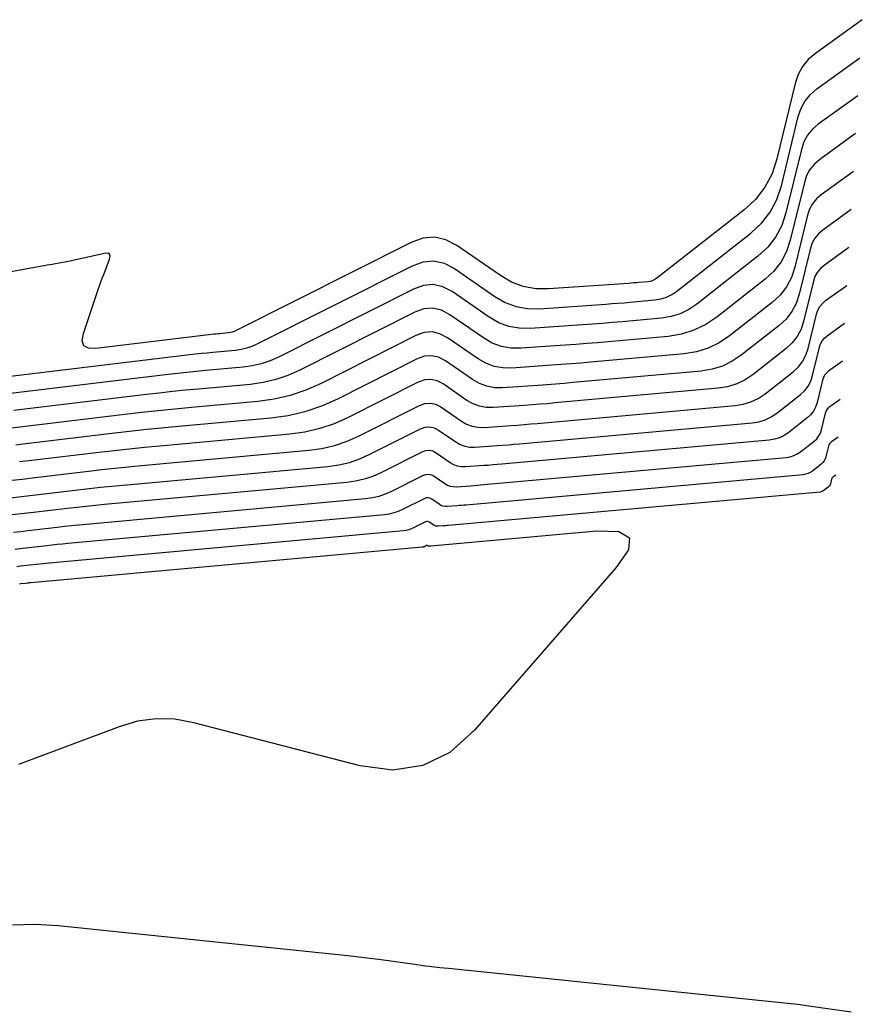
# Model space of a CAD drawing. Extents: x 1768942 to 1774819, y 723037 to 732099.
# Drawn here: x 1770906.1 to 1770952.2, y 731492.6 to 731546.9 of the extents above; entities that cross this region are included whole.
import ezdxf

# ---------------------------------------------------------------- set-up
doc = ezdxf.new("R2010")
doc.units = 0
doc.layers.add('R_Contours', color=7, linetype='Continuous')

msp = doc.modelspace()

# ---------------------------------------------------------------- linework, layer by layer
at = {"layer": 'R_Contours'}
for points in [[(1770952.185, 731546.864), (1770949.629, 731545.02), (1770949.24, 731544.687), (1770948.928, 731544.304), (1770948.69, 731543.869), (1770948.528, 731543.384), (1770947.524, 731539.264), (1770947.254, 731538.447), (1770946.863, 731537.707), (1770946.351, 731537.046), (1770945.718, 731536.463), (1770940.953, 731532.729), (1770940.845, 731532.656), (1770940.73, 731532.6), (1770940.608, 731532.562), (1770940.479, 731532.541), (1770939.949, 731532.494), (1770939.816, 731532.482), (1770939.683, 731532.471), (1770939.551, 731532.461), (1770939.418, 731532.451), (1770935.031, 731532.149), (1770934.324, 731532.157), (1770933.648, 731532.28), (1770933.004, 731532.519), (1770932.391, 731532.873), (1770930.004, 731534.52), (1770929.401, 731534.839), (1770928.785, 731534.974), (1770928.157, 731534.925), (1770927.515, 731534.691), (1770917.934, 731529.864), (1770917.831, 731529.817), (1770917.725, 731529.782), (1770917.616, 731529.756), (1770917.503, 731529.74), (1770917.05, 731529.699), (1770916.936, 731529.688), (1770916.823, 731529.677), (1770916.709, 731529.664), (1770916.596, 731529.651), (1770910.263, 731528.892), (1770909.853, 731528.899), (1770909.604, 731529.038), (1770909.518, 731529.31), (1770909.594, 731529.714), (1770910.398, 731532.113), (1770910.469, 731532.322), (1770910.542, 731532.53), (1770910.617, 731532.737), (1770910.695, 731532.944), (1770911.008, 731533.77), (1770911.05, 731533.944), (1770911.018, 731534.055), (1770910.913, 731534.103), (1770910.734, 731534.086), (1770909.005, 731533.701), (1770908.865, 731533.67), (1770908.724, 731533.641), (1770908.583, 731533.614), (1770908.442, 731533.588), (1770907.876, 731533.488), (1770907.734, 731533.463), (1770907.593, 731533.438), (1770907.451, 731533.412), (1770907.31, 731533.387), (1770901.82, 731532.397)], [(1770905.13, 731527.325), (1770915.411, 731528.557), (1770915.723, 731528.594), (1770916.035, 731528.628), (1770916.347, 731528.659), (1770916.659, 731528.689), (1770917.91, 731528.803), (1770918.218, 731528.845), (1770918.519, 731528.916), (1770918.811, 731529.015), (1770919.096, 731529.142), (1770927.58, 731533.417), (1770928.172, 731533.633), (1770928.753, 731533.679), (1770929.323, 731533.554), (1770929.88, 731533.258), (1770932.087, 731531.736), (1770932.653, 731531.409), (1770933.249, 731531.188), (1770933.873, 731531.074), (1770934.527, 731531.067), (1770938.154, 731531.317), (1770938.491, 731531.341), (1770938.827, 731531.367), (1770939.163, 731531.395), (1770939.5, 731531.424), (1770940.844, 731531.545), (1770941.171, 731531.598), (1770941.481, 731531.695), (1770941.773, 731531.836), (1770942.047, 731532.022), (1770946.102, 731535.2), (1770946.686, 731535.737), (1770947.158, 731536.347), (1770947.519, 731537.029), (1770947.767, 731537.782), (1770948.693, 731541.581), (1770948.843, 731542.028), (1770949.062, 731542.429), (1770949.35, 731542.782), (1770949.708, 731543.089), (1770952.065, 731544.789)], [(1770951.945, 731542.715), (1770949.787, 731541.158), (1770949.46, 731540.877), (1770949.195, 731540.554), (1770948.995, 731540.187), (1770948.858, 731539.778), (1770948.011, 731536.301), (1770947.783, 731535.61), (1770947.453, 731534.986), (1770947.021, 731534.428), (1770946.486, 731533.936), (1770943.141, 731531.315), (1770942.7, 731531.016), (1770942.231, 731530.789), (1770941.734, 731530.633), (1770941.209, 731530.549), (1770939.051, 731530.355), (1770938.511, 731530.307), (1770937.971, 731530.263), (1770937.431, 731530.222), (1770936.89, 731530.183), (1770934.023, 731529.985), (1770933.423, 731529.992), (1770932.849, 731530.096), (1770932.302, 731530.299), (1770931.782, 731530.599), (1770929.756, 731531.997), (1770929.244, 731532.268), (1770928.722, 731532.383), (1770928.188, 731532.341), (1770927.644, 731532.142), (1770920.257, 731528.421), (1770919.792, 731528.213), (1770919.313, 731528.051), (1770918.821, 731527.935), (1770918.316, 731527.865), (1770916.269, 731527.679), (1770915.758, 731527.631), (1770915.247, 731527.579), (1770914.736, 731527.523), (1770914.225, 731527.463), (1770905.457, 731526.412)], [(1770951.825, 731540.64), (1770949.867, 731539.227), (1770949.569, 731538.973), (1770949.329, 731538.679), (1770949.148, 731538.346), (1770949.023, 731537.975), (1770948.254, 731534.819), (1770948.048, 731534.192), (1770947.748, 731533.626), (1770947.356, 731533.119), (1770946.871, 731532.673), (1770944.235, 731530.607), (1770943.628, 731530.196), (1770942.982, 731529.883), (1770942.298, 731529.669), (1770941.574, 731529.553), (1770938.292, 731529.257), (1770937.704, 731529.206), (1770937.115, 731529.157), (1770936.526, 731529.112), (1770935.937, 731529.07), (1770933.519, 731528.903), (1770932.972, 731528.909), (1770932.449, 731529.005), (1770931.951, 731529.189), (1770931.478, 731529.463), (1770929.632, 731530.736), (1770929.166, 731530.983), (1770928.69, 731531.087), (1770928.204, 731531.049), (1770927.708, 731530.868), (1770921.419, 731527.7), (1770920.772, 731527.41), (1770920.107, 731527.186), (1770919.424, 731527.025), (1770918.722, 731526.928), (1770915.879, 731526.669), (1770915.168, 731526.602), (1770914.458, 731526.529), (1770913.749, 731526.452), (1770913.04, 731526.37), (1770905.784, 731525.5)], [(1770951.705, 731538.565), (1770949.946, 731537.297), (1770949.679, 731537.068), (1770949.463, 731536.804), (1770949.3, 731536.505), (1770949.189, 731536.172), (1770948.498, 731533.337), (1770948.312, 731532.774), (1770948.043, 731532.265), (1770947.691, 731531.81), (1770947.255, 731531.409), (1770944.927, 731529.585), (1770944.361, 731529.202), (1770943.76, 731528.911), (1770943.122, 731528.711), (1770942.448, 731528.603), (1770937.321, 731528.141), (1770936.79, 731528.094), (1770936.259, 731528.051), (1770935.727, 731528.01), (1770935.196, 731527.972), (1770933.015, 731527.821), (1770932.521, 731527.827), (1770932.05, 731527.913), (1770931.601, 731528.079), (1770931.173, 731528.326), (1770929.508, 731529.475), (1770929.088, 731529.698), (1770928.658, 731529.792), (1770928.22, 731529.757), (1770927.773, 731529.594), (1770922.581, 731526.978), (1770921.753, 731526.608), (1770920.902, 731526.32), (1770920.027, 731526.114), (1770919.129, 731525.99), (1770915.489, 731525.659), (1770914.579, 731525.573), (1770913.67, 731525.48), (1770912.762, 731525.381), (1770911.855, 731525.276), (1770906.111, 731524.587), (1770905.672, 731524.536)], [(1770951.585, 731536.491), (1770950.025, 731535.366), (1770949.788, 731535.163), (1770949.597, 731534.929), (1770949.453, 731534.664), (1770949.354, 731534.368), (1770948.741, 731531.855), (1770948.577, 731531.356), (1770948.338, 731530.905), (1770948.026, 731530.501), (1770947.639, 731530.146), (1770945.575, 731528.528), (1770945.074, 731528.189), (1770944.54, 731527.93), (1770943.975, 731527.753), (1770943.377, 731527.657), (1770936.35, 731527.024), (1770935.876, 731526.983), (1770935.403, 731526.944), (1770934.929, 731526.907), (1770934.455, 731526.874), (1770932.511, 731526.739), (1770932.071, 731526.744), (1770931.65, 731526.821), (1770931.25, 731526.969), (1770930.869, 731527.189), (1770929.385, 731528.214), (1770929.01, 731528.412), (1770928.627, 731528.496), (1770928.236, 731528.465), (1770927.837, 731528.32), (1770923.475, 731526.122), (1770922.602, 731525.732), (1770921.704, 731525.428), (1770920.78, 731525.211), (1770919.833, 731525.08), (1770914.776, 731524.619), (1770913.829, 731524.53), (1770912.882, 731524.433), (1770911.936, 731524.33), (1770910.991, 731524.22), (1770906.438, 731523.675), (1770905.879, 731523.61)], [(1770951.465, 731534.416), (1770950.105, 731533.435), (1770949.898, 731533.258), (1770949.731, 731533.054), (1770949.605, 731532.823), (1770949.519, 731532.565), (1770948.985, 731530.373), (1770948.841, 731529.938), (1770948.633, 731529.544), (1770948.361, 731529.193), (1770948.024, 731528.882), (1770946.223, 731527.472), (1770945.786, 731527.175), (1770945.321, 731526.95), (1770944.827, 731526.796), (1770944.306, 731526.712), (1770935.378, 731525.908), (1770934.963, 731525.871), (1770934.547, 731525.837), (1770934.131, 731525.805), (1770933.714, 731525.775), (1770932.006, 731525.658), (1770931.62, 731525.662), (1770931.251, 731525.729), (1770930.899, 731525.859), (1770930.564, 731526.053), (1770929.261, 731526.952), (1770928.931, 731527.127), (1770928.595, 731527.201), (1770928.252, 731527.174), (1770927.902, 731527.046), (1770924.07, 731525.116), (1770923.303, 731524.773), (1770922.514, 731524.506), (1770921.703, 731524.315), (1770920.871, 731524.2), (1770913.768, 731523.553), (1770912.93, 731523.474), (1770912.093, 731523.389), (1770911.257, 731523.297), (1770910.422, 731523.2), (1770906.765, 731522.762), (1770906.087, 731522.683)], [(1770905.498, 731521.669), (1770906.224, 731521.748), (1770906.95, 731521.832), (1770909.853, 731522.18), (1770910.578, 731522.265), (1770911.305, 731522.344), (1770912.032, 731522.418), (1770912.759, 731522.487), (1770921.909, 731523.32), (1770922.626, 731523.419), (1770923.325, 731523.583), (1770924.004, 731523.813), (1770924.665, 731524.109), (1770927.966, 731525.772), (1770928.268, 731525.882), (1770928.563, 731525.905), (1770928.853, 731525.841), (1770929.137, 731525.691), (1770930.26, 731524.916), (1770930.548, 731524.75), (1770930.851, 731524.637), (1770931.169, 731524.579), (1770931.502, 731524.576), (1770932.974, 731524.677), (1770933.332, 731524.703), (1770933.691, 731524.73), (1770934.049, 731524.76), (1770934.407, 731524.791), (1770945.235, 731525.767), (1770945.68, 731525.838), (1770946.101, 731525.97), (1770946.498, 731526.162), (1770946.871, 731526.415), (1770948.408, 731527.619), (1770948.696, 731527.884), (1770948.928, 731528.184), (1770949.106, 731528.52), (1770949.228, 731528.891), (1770949.684, 731530.762), (1770949.758, 731530.982), (1770949.865, 731531.179), (1770950.008, 731531.353), (1770950.184, 731531.505), (1770951.345, 731532.342)], [(1770905.587, 731520.726), (1770906.204, 731520.793), (1770906.82, 731520.865), (1770909.284, 731521.16), (1770909.9, 731521.232), (1770910.516, 731521.299), (1770911.133, 731521.362), (1770911.751, 731521.42), (1770922.947, 731522.44), (1770923.549, 731522.523), (1770924.135, 731522.661), (1770924.706, 731522.854), (1770925.26, 731523.102), (1770928.03, 731524.497), (1770928.284, 731524.59), (1770928.532, 731524.609), (1770928.775, 731524.556), (1770929.013, 731524.43), (1770929.956, 731523.78), (1770930.197, 731523.64), (1770930.452, 731523.546), (1770930.719, 731523.497), (1770930.998, 731523.494), (1770932.233, 731523.579), (1770932.534, 731523.601), (1770932.835, 731523.624), (1770933.135, 731523.648), (1770933.436, 731523.675), (1770946.164, 731524.821), (1770946.533, 731524.88), (1770946.882, 731524.99), (1770947.21, 731525.149), (1770947.52, 731525.358), (1770948.792, 731526.355), (1770949.03, 731526.575), (1770949.223, 731526.823), (1770949.37, 731527.102), (1770949.471, 731527.409), (1770949.849, 731528.959), (1770949.91, 731529.141), (1770949.999, 731529.304), (1770950.117, 731529.449), (1770950.263, 731529.574), (1770951.225, 731530.267)], [(1770951.105, 731528.193), (1770950.343, 731527.643), (1770950.227, 731527.544), (1770950.133, 731527.43), (1770950.063, 731527.3), (1770950.014, 731527.156), (1770949.715, 731525.927), (1770949.635, 731525.683), (1770949.518, 731525.463), (1770949.365, 731525.266), (1770949.177, 731525.092), (1770948.168, 731524.302), (1770947.923, 731524.136), (1770947.662, 731524.009), (1770947.386, 731523.923), (1770947.093, 731523.876), (1770932.465, 731522.558), (1770932.222, 731522.537), (1770931.979, 731522.517), (1770931.736, 731522.498), (1770931.492, 731522.481), (1770930.494, 731522.412), (1770930.268, 731522.414), (1770930.052, 731522.454), (1770929.847, 731522.53), (1770929.651, 731522.643), (1770928.889, 731523.169), (1770928.697, 731523.271), (1770928.5, 731523.314), (1770928.299, 731523.298), (1770928.095, 731523.223), (1770925.855, 731522.095), (1770925.407, 731521.895), (1770924.946, 731521.739), (1770924.472, 731521.627), (1770923.985, 731521.56), (1770910.743, 731520.354), (1770910.235, 731520.306), (1770909.728, 731520.254), (1770909.221, 731520.199), (1770908.714, 731520.14), (1770906.689, 731519.898), (1770906.183, 731519.839), (1770905.676, 731519.783)], [(1770905.765, 731518.841), (1770906.162, 731518.884), (1770906.559, 731518.93), (1770908.145, 731519.12), (1770908.542, 731519.166), (1770908.939, 731519.21), (1770909.337, 731519.25), (1770909.734, 731519.288), (1770925.023, 731520.68), (1770925.395, 731520.731), (1770925.756, 731520.816), (1770926.108, 731520.935), (1770926.45, 731521.088), (1770928.159, 731521.949), (1770928.315, 731522.006), (1770928.468, 731522.018), (1770928.618, 731521.985), (1770928.765, 731521.908), (1770929.347, 731521.506), (1770929.496, 731521.42), (1770929.653, 731521.362), (1770929.817, 731521.332), (1770929.99, 731521.33), (1770930.752, 731521.383), (1770930.937, 731521.396), (1770931.123, 731521.41), (1770931.308, 731521.425), (1770931.494, 731521.442), (1770948.023, 731522.931), (1770948.238, 731522.965), (1770948.442, 731523.029), (1770948.635, 731523.122), (1770948.816, 731523.245), (1770949.561, 731523.829), (1770949.7, 731523.957), (1770949.813, 731524.103), (1770949.899, 731524.265), (1770949.958, 731524.445), (1770950.179, 731525.352), (1770950.215, 731525.459), (1770950.267, 731525.555), (1770950.336, 731525.639), (1770950.422, 731525.712), (1770950.985, 731526.118)], [(1770950.865, 731524.044), (1770950.501, 731523.782), (1770950.446, 731523.734), (1770950.401, 731523.68), (1770950.368, 731523.618), (1770950.345, 731523.549), (1770950.202, 731522.963), (1770950.164, 731522.847), (1770950.108, 731522.742), (1770950.035, 731522.648), (1770949.945, 731522.565), (1770949.464, 731522.188), (1770949.347, 731522.109), (1770949.223, 731522.049), (1770949.091, 731522.008), (1770948.952, 731521.985), (1770930.522, 731520.325), (1770930.395, 731520.314), (1770930.267, 731520.303), (1770930.139, 731520.294), (1770930.011, 731520.284), (1770929.486, 731520.248), (1770929.367, 731520.249), (1770929.253, 731520.27), (1770929.145, 731520.31), (1770929.042, 731520.37), (1770928.641, 731520.646), (1770928.54, 731520.7), (1770928.437, 731520.723), (1770928.331, 731520.714), (1770928.223, 731520.675), (1770927.045, 731520.082), (1770926.81, 731519.976), (1770926.567, 731519.894), (1770926.318, 731519.835), (1770926.062, 731519.8), (1770908.726, 731518.221), (1770908.438, 731518.194), (1770908.151, 731518.165), (1770907.863, 731518.134), (1770907.576, 731518.1), (1770906.428, 731517.963), (1770906.141, 731517.929), (1770905.854, 731517.898)], [(1770950.745, 731521.969), (1770950.58, 731521.851), (1770950.556, 731521.83), (1770950.535, 731521.805), (1770950.52, 731521.777), (1770950.51, 731521.746), (1770950.445, 731521.482), (1770950.428, 731521.429), (1770950.403, 731521.382), (1770950.37, 731521.339), (1770950.329, 731521.302), (1770950.112, 731521.132), (1770950.06, 731521.096), (1770950.003, 731521.069), (1770949.944, 731521.05), (1770949.881, 731521.04), (1770929.551, 731519.209), (1770929.481, 731519.202), (1770929.411, 731519.197), (1770929.34, 731519.191), (1770929.27, 731519.186), (1770928.981, 731519.166), (1770928.916, 731519.167), (1770928.854, 731519.178), (1770928.794, 731519.2), (1770928.738, 731519.233), (1770928.517, 731519.385), (1770928.462, 731519.415), (1770928.405, 731519.427), (1770928.347, 731519.422), (1770928.288, 731519.401), (1770927.64, 731519.075), (1770927.511, 731519.017), (1770927.377, 731518.972), (1770927.24, 731518.939), (1770927.1, 731518.92), (1770907.718, 731517.155), (1770907.54, 731517.138), (1770907.362, 731517.12), (1770907.185, 731517.101), (1770907.007, 731517.08), (1770906.298, 731516.995), (1770906.121, 731516.975), (1770905.943, 731516.955)], [(1770906.1, 731516.02), (1770906.167, 731516.028), (1770906.438, 731516.06), (1770906.506, 731516.068), (1770906.574, 731516.076), (1770906.641, 731516.082), (1770906.709, 731516.089), (1770928.138, 731518.04), (1770928.163, 731518.043), (1770928.188, 731518.049), (1770928.212, 731518.057), (1770928.235, 731518.068), (1770928.352, 731518.127), (1770928.363, 731518.131), (1770928.373, 731518.131), (1770928.384, 731518.129), (1770928.394, 731518.124), (1770928.433, 731518.096), (1770928.444, 731518.091), (1770928.454, 731518.087), (1770928.465, 731518.085), (1770928.477, 731518.084), (1770928.529, 731518.088), (1770928.555, 731518.09), (1770928.58, 731518.092), (1770937.673, 731518.911), (1770938.878, 731518.887), (1770939.451, 731518.541), (1770939.395, 731517.874), (1770938.708, 731516.884), (1770930.974, 731508.01), (1770929.635, 731506.801), (1770928.146, 731506.075), (1770926.507, 731505.832), (1770924.719, 731506.072), (1770915.619, 731508.424), (1770914.584, 731508.611), (1770913.558, 731508.638), (1770912.54, 731508.502), (1770911.53, 731508.205), (1770906.033, 731506.136)], [(1770951.591, 731492.592), (1770949.401, 731492.908), (1770949.035, 731492.959), (1770948.669, 731493.006), (1770948.303, 731493.05), (1770947.936, 731493.089), (1770929.548, 731494.973), (1770929.088, 731495.022), (1770928.628, 731495.075), (1770928.17, 731495.132), (1770927.711, 731495.193), (1770925.878, 731495.444), (1770925.42, 731495.505), (1770924.961, 731495.562), (1770924.502, 731495.616), (1770924.042, 731495.666), (1770908.206, 731497.318), (1770906.952, 731497.39), (1770905.708, 731497.343)]]:
    msp.add_lwpolyline(points, dxfattribs=at)

doc.saveas('drawing.dxf')
